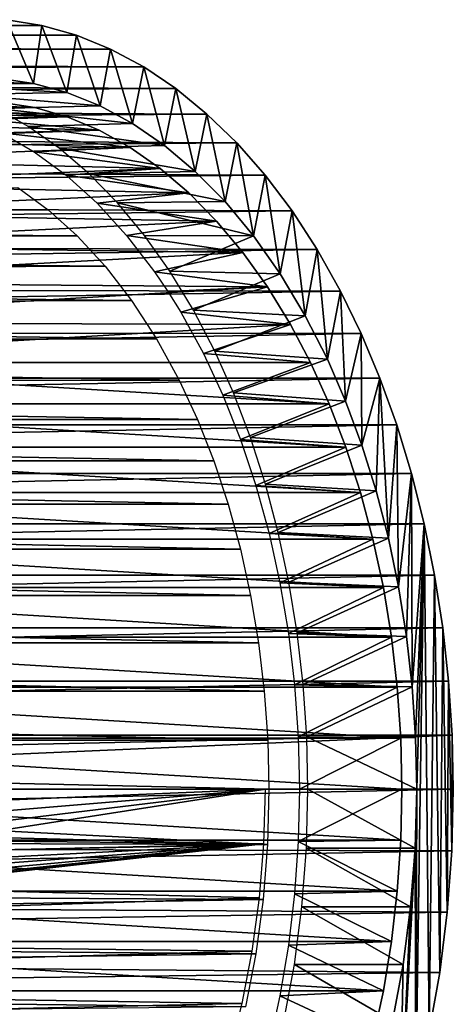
# Model space of a CAD drawing. Header units: millimetres. Extents: x -165 to 184, y -135 to 242.
# Tile 307 of 307: x 105.63 to 111.12, y 229.48 to 241.93. Entities that reach past the tile are written whole.
import ezdxf

# ---------------------------------------------------------------- set-up
doc = ezdxf.new("R2010")
doc.units = ezdxf.units.MM
doc.header["$LTSCALE"] = 81.481481
for name, color, linetype in [('232', 7, 'CONTINUOUS'), ('233', 7, 'CONTINUOUS'), ('235', 7, 'CONTINUOUS'), ('236', 7, 'CONTINUOUS'), ('237', 7, 'CONTINUOUS'), ('241', 7, 'CONTINUOUS'), ('245', 7, 'CONTINUOUS'), ('246', 7, 'CONTINUOUS'), ('247', 7, 'CONTINUOUS'), ('248', 7, 'CONTINUOUS'), ('256', 7, 'CONTINUOUS')]:
    doc.layers.add(name, color=color, linetype=linetype)

msp = doc.modelspace()

# ---------------------------------------------------------------- linework, layer by layer
at = {"layer": '232', "linetype": 'CONTINUOUS'}
for points in [[(81.53, 231.579, 23.983), (81.545, 232.2, 24.001), (108.763, 231.5, 2.559), (81.53, 231.579, 23.983)], [(108.763, 231.5, 2.559), (81.545, 232.2, 24.001), (95.163, 232.2, 13.292), (108.763, 231.5, 2.559)], [(108.782, 232.2, 2.582), (108.763, 231.5, 2.559), (95.163, 232.2, 13.292), (108.782, 232.2, 2.582)], [(81.487, 230.961, 23.927), (81.53, 231.579, 23.983), (108.763, 231.5, 2.559), (81.487, 230.961, 23.927)], [(108.708, 230.805, 2.488), (81.487, 230.961, 23.927), (108.763, 231.5, 2.559), (108.708, 230.805, 2.488)], [(81.414, 230.351, 23.835), (81.487, 230.961, 23.927), (108.708, 230.805, 2.488), (81.414, 230.351, 23.835)], [(108.616, 230.12, 2.371), (81.414, 230.351, 23.835), (108.708, 230.805, 2.488), (108.616, 230.12, 2.371)], [(81.314, 229.751, 23.707), (81.414, 230.351, 23.835), (108.616, 230.12, 2.371), (81.314, 229.751, 23.707)], [(108.488, 229.45, 2.209), (81.314, 229.751, 23.707), (108.616, 230.12, 2.371), (108.488, 229.45, 2.209)], [(81.185, 229.165, 23.544), (81.314, 229.751, 23.707), (108.488, 229.45, 2.209), (81.185, 229.165, 23.544)]]:
    msp.add_3dface(points, dxfattribs=at)
at = {"layer": '233', "linetype": 'CONTINUOUS'}
for points in [[(105.378, 241.188, -4.577), (105.465, 241.931, -4.466), (105.803, 241.125, -4.036), (105.378, 241.188, -4.577)], [(105.465, 241.931, -4.466), (105.909, 241.859, -3.901), (105.803, 241.125, -4.036), (105.465, 241.931, -4.466)], [(105.803, 241.125, -4.036), (105.909, 241.859, -3.901), (106.227, 241.01, -3.498), (105.803, 241.125, -4.036)], [(105.909, 241.859, -3.901), (106.348, 241.735, -3.344), (106.227, 241.01, -3.498), (105.909, 241.859, -3.901)], [(106.227, 241.01, -3.498), (106.348, 241.735, -3.344), (106.646, 240.84, -2.965), (106.227, 241.01, -3.498)], [(106.348, 241.735, -3.344), (106.778, 241.559, -2.797), (106.646, 240.84, -2.965), (106.348, 241.735, -3.344)], [(106.646, 240.84, -2.965), (106.778, 241.559, -2.797), (107.058, 240.617, -2.441), (106.646, 240.84, -2.965)], [(106.778, 241.559, -2.797), (107.198, 241.333, -2.263), (107.058, 240.617, -2.441), (106.778, 241.559, -2.797)], [(107.058, 240.617, -2.441), (107.198, 241.333, -2.263), (107.46, 240.341, -1.929), (107.058, 240.617, -2.441)], [(107.198, 241.333, -2.263), (107.605, 241.059, -1.745), (107.46, 240.341, -1.929), (107.198, 241.333, -2.263)], [(107.46, 240.341, -1.929), (107.605, 241.059, -1.745), (107.851, 240.012, -1.432), (107.46, 240.341, -1.929)], [(107.605, 241.059, -1.745), (107.998, 240.738, -1.245), (107.851, 240.012, -1.432), (107.605, 241.059, -1.745)], [(107.851, 240.012, -1.432), (107.998, 240.738, -1.245), (108.227, 239.631, -0.954), (107.851, 240.012, -1.432)], [(107.998, 240.738, -1.245), (108.376, 240.372, -0.765), (108.227, 239.631, -0.954), (107.998, 240.738, -1.245)], [(108.227, 239.631, -0.954), (108.376, 240.372, -0.765), (108.586, 239.199, -0.498), (108.227, 239.631, -0.954)], [(108.376, 240.372, -0.765), (108.735, 239.963, -0.308), (108.586, 239.199, -0.498), (108.376, 240.372, -0.765)], [(108.586, 239.199, -0.498), (108.735, 239.963, -0.308), (108.925, 238.717, -0.066), (108.586, 239.199, -0.498)], [(108.735, 239.963, -0.308), (109.075, 239.512, 0.124), (108.925, 238.717, -0.066), (108.735, 239.963, -0.308)], [(108.925, 238.717, -0.066), (109.075, 239.512, 0.124), (109.242, 238.188, 0.336), (108.925, 238.717, -0.066)], [(109.075, 239.512, 0.124), (109.394, 239.023, 0.529), (109.242, 238.188, 0.336), (109.075, 239.512, 0.124)], [(109.242, 238.188, 0.336), (109.394, 239.023, 0.529), (109.522, 237.638, 0.692), (109.242, 238.188, 0.336)], [(109.394, 239.023, 0.529), (109.69, 238.497, 0.906), (109.522, 237.638, 0.692), (109.394, 239.023, 0.529)], [(109.522, 237.638, 0.692), (109.69, 238.497, 0.906), (109.752, 237.107, 0.985), (109.522, 237.638, 0.692)], [(109.69, 238.497, 0.906), (109.95, 237.964, 1.236), (109.752, 237.107, 0.985), (109.69, 238.497, 0.906)], [(109.752, 237.107, 0.985), (109.95, 237.964, 1.236), (109.959, 236.551, 1.248), (109.752, 237.107, 0.985)], [(109.95, 237.964, 1.236), (110.187, 237.399, 1.538), (109.959, 236.551, 1.248), (109.95, 237.964, 1.236)], [(109.959, 236.551, 1.248), (110.187, 237.399, 1.538), (110.14, 235.972, 1.478), (109.959, 236.551, 1.248)], [(110.14, 235.972, 1.478), (110.187, 237.399, 1.538), (110.294, 235.374, 1.675), (110.14, 235.972, 1.478)], [(110.187, 237.399, 1.538), (110.4, 236.806, 1.809), (110.294, 235.374, 1.675), (110.187, 237.399, 1.538)], [(110.294, 235.374, 1.675), (110.4, 236.806, 1.809), (110.422, 234.759, 1.837), (110.294, 235.374, 1.675)], [(110.4, 236.806, 1.809), (110.587, 236.191, 2.047), (110.422, 234.759, 1.837), (110.4, 236.806, 1.809)], [(110.422, 234.759, 1.837), (110.587, 236.191, 2.047), (110.522, 234.131, 1.964), (110.422, 234.759, 1.837)], [(110.522, 234.131, 1.964), (110.587, 236.191, 2.047), (110.594, 233.493, 2.056), (110.522, 234.131, 1.964)], [(110.587, 236.191, 2.047), (110.747, 235.557, 2.25), (110.594, 233.493, 2.056), (110.587, 236.191, 2.047)], [(110.594, 233.493, 2.056), (110.747, 235.557, 2.25), (110.637, 232.848, 2.111), (110.594, 233.493, 2.056)], [(110.637, 232.848, 2.111), (110.747, 235.557, 2.25), (110.652, 232.2, 2.129), (110.637, 232.848, 2.111)], [(110.652, 232.2, 2.129), (110.747, 235.557, 2.25), (110.64, 228.404, 2.114), (110.652, 232.2, 2.129)], [(110.64, 228.404, 2.114), (110.747, 235.557, 2.25), (110.81, 229.134, 2.33), (110.64, 228.404, 2.114)], [(110.747, 235.557, 2.25), (110.879, 234.906, 2.418), (110.81, 229.134, 2.33), (110.747, 235.557, 2.25)], [(110.81, 229.134, 2.33), (110.879, 234.906, 2.418), (110.943, 229.883, 2.499), (110.81, 229.134, 2.33)], [(110.879, 234.906, 2.418), (110.982, 234.241, 2.549), (110.943, 229.883, 2.499), (110.879, 234.906, 2.418)], [(110.943, 229.883, 2.499), (110.982, 234.241, 2.549), (111.039, 230.647, 2.621), (110.943, 229.883, 2.499)], [(110.982, 234.241, 2.549), (111.056, 233.566, 2.643), (111.039, 230.647, 2.621), (110.982, 234.241, 2.549)], [(111.039, 230.647, 2.621), (111.056, 233.566, 2.643), (111.096, 231.421, 2.694), (111.039, 230.647, 2.621)], [(111.056, 233.566, 2.643), (111.101, 232.885, 2.7), (111.096, 231.421, 2.694), (111.056, 233.566, 2.643)], [(111.101, 232.885, 2.7), (111.115, 232.2, 2.719), (111.096, 231.421, 2.694), (111.101, 232.885, 2.7)], [(110.633, 231.454, 2.105), (110.652, 232.2, 2.129), (110.64, 228.404, 2.114), (110.633, 231.454, 2.105)], [(110.575, 230.713, 2.032), (110.633, 231.454, 2.105), (110.435, 227.699, 1.853), (110.575, 230.713, 2.032)], [(110.435, 227.699, 1.853), (110.633, 231.454, 2.105), (110.64, 228.404, 2.114), (110.435, 227.699, 1.853)], [(110.48, 229.982, 1.911), (110.575, 230.713, 2.032), (110.435, 227.699, 1.853), (110.48, 229.982, 1.911)], [(110.348, 229.267, 1.743), (110.48, 229.982, 1.911), (110.435, 227.699, 1.853), (110.348, 229.267, 1.743)]]:
    msp.add_3dface(points, dxfattribs=at)
at = {"layer": '235', "linetype": 'CONTINUOUS'}
for points in [[(109.276, 232.2, 3.211), (110.633, 231.454, 2.105), (109.257, 231.454, 3.187), (109.276, 232.2, 3.211)], [(110.652, 232.2, 2.129), (110.633, 231.454, 2.105), (109.276, 232.2, 3.211), (110.652, 232.2, 2.129)], [(109.257, 231.454, 3.187), (110.575, 230.713, 2.032), (109.2, 230.713, 3.114), (109.257, 231.454, 3.187)], [(110.633, 231.454, 2.105), (110.575, 230.713, 2.032), (109.257, 231.454, 3.187), (110.633, 231.454, 2.105)], [(109.2, 230.713, 3.114), (110.48, 229.982, 1.911), (109.105, 229.982, 2.993), (109.2, 230.713, 3.114)], [(110.575, 230.713, 2.032), (110.48, 229.982, 1.911), (109.2, 230.713, 3.114), (110.575, 230.713, 2.032)], [(109.105, 229.982, 2.993), (110.348, 229.267, 1.743), (108.972, 229.267, 2.825), (109.105, 229.982, 2.993)], [(110.48, 229.982, 1.911), (110.348, 229.267, 1.743), (109.105, 229.982, 2.993), (110.48, 229.982, 1.911)]]:
    msp.add_3dface(points, dxfattribs=at)
at = {"layer": '236', "linetype": 'CONTINUOUS'}
for points in [[(111.096, 231.421, 2.694), (111.115, 232.2, 2.719), (79.659, 231.515, 27.426), (111.096, 231.421, 2.694)], [(79.659, 231.515, 27.426), (111.115, 232.2, 2.719), (95.394, 232.2, 15.082), (79.659, 231.515, 27.426)], [(79.614, 230.834, 27.37), (111.096, 231.421, 2.694), (79.659, 231.515, 27.426), (79.614, 230.834, 27.37)], [(111.039, 230.647, 2.621), (111.096, 231.421, 2.694), (79.614, 230.834, 27.37), (111.039, 230.647, 2.621)], [(79.54, 230.159, 27.275), (111.039, 230.647, 2.621), (79.614, 230.834, 27.37), (79.54, 230.159, 27.275)], [(110.943, 229.883, 2.499), (111.039, 230.647, 2.621), (79.54, 230.159, 27.275), (110.943, 229.883, 2.499)], [(79.437, 229.494, 27.144), (110.943, 229.883, 2.499), (79.54, 230.159, 27.275), (79.437, 229.494, 27.144)], [(110.81, 229.134, 2.33), (110.943, 229.883, 2.499), (79.437, 229.494, 27.144), (110.81, 229.134, 2.33)], [(79.305, 228.843, 26.977), (110.81, 229.134, 2.33), (79.437, 229.494, 27.144), (79.305, 228.843, 26.977)]]:
    msp.add_3dface(points, dxfattribs=at)
at = {"layer": '237', "linetype": 'CONTINUOUS'}
for points in [[(105.605, 239.807, -1.457), (105.987, 239.528, -0.972), (78.541, 239.689, 20.181), (105.605, 239.807, -1.457)], [(78.541, 239.689, 20.181), (105.987, 239.528, -0.972), (78.899, 239.403, 20.636), (78.541, 239.689, 20.181)], [(105.987, 239.528, -0.972), (106.356, 239.197, -0.502), (78.899, 239.403, 20.636), (105.987, 239.528, -0.972)], [(78.899, 239.403, 20.636), (106.356, 239.197, -0.502), (79.241, 239.073, 21.071), (78.899, 239.403, 20.636)], [(106.356, 239.197, -0.502), (106.71, 238.814, -0.053), (79.241, 239.073, 21.071), (106.356, 239.197, -0.502)], [(79.241, 239.073, 21.071), (106.71, 238.814, -0.053), (79.565, 238.701, 21.484), (79.241, 239.073, 21.071)], [(106.71, 238.814, -0.053), (107.045, 238.38, 0.373), (79.565, 238.701, 21.484), (106.71, 238.814, -0.053)], [(79.565, 238.701, 21.484), (107.045, 238.38, 0.373), (79.871, 238.289, 21.873), (79.565, 238.701, 21.484)], [(107.045, 238.38, 0.373), (107.358, 237.897, 0.772), (79.871, 238.289, 21.873), (107.045, 238.38, 0.373)], [(79.871, 238.289, 21.873), (107.358, 237.897, 0.772), (80.156, 237.84, 22.235), (79.871, 238.289, 21.873)], [(107.358, 237.897, 0.772), (107.647, 237.371, 1.139), (80.156, 237.84, 22.235), (107.358, 237.897, 0.772)], [(80.156, 237.84, 22.235), (107.647, 237.371, 1.139), (80.416, 237.36, 22.565), (80.156, 237.84, 22.235)], [(107.647, 237.371, 1.139), (107.877, 236.874, 1.432), (80.416, 237.36, 22.565), (107.647, 237.371, 1.139)], [(80.416, 237.36, 22.565), (107.877, 236.874, 1.432), (80.641, 236.874, 22.852), (80.416, 237.36, 22.565)], [(107.877, 236.874, 1.432), (108.084, 236.351, 1.695), (80.641, 236.874, 22.852), (107.877, 236.874, 1.432)], [(80.641, 236.874, 22.852), (108.084, 236.351, 1.695), (80.848, 236.351, 23.115), (80.641, 236.874, 22.852)], [(108.084, 236.351, 1.695), (108.266, 235.803, 1.927), (80.848, 236.351, 23.115), (108.084, 236.351, 1.695)], [(80.848, 236.351, 23.115), (108.266, 235.803, 1.927), (81.029, 235.803, 23.346), (80.848, 236.351, 23.115)], [(108.266, 235.803, 1.927), (108.422, 235.235, 2.124), (81.029, 235.803, 23.346), (108.266, 235.803, 1.927)], [(81.029, 235.803, 23.346), (108.422, 235.235, 2.124), (81.185, 235.235, 23.544), (81.029, 235.803, 23.346)], [(108.422, 235.235, 2.124), (108.55, 234.649, 2.288), (81.185, 235.235, 23.544), (108.422, 235.235, 2.124)], [(81.185, 235.235, 23.544), (108.55, 234.649, 2.288), (81.314, 234.649, 23.707), (81.185, 235.235, 23.544)], [(108.55, 234.649, 2.288), (108.651, 234.049, 2.416), (81.314, 234.649, 23.707), (108.55, 234.649, 2.288)], [(81.314, 234.649, 23.707), (108.651, 234.049, 2.416), (81.414, 234.049, 23.835), (81.314, 234.649, 23.707)], [(108.651, 234.049, 2.416), (108.724, 233.439, 2.508), (81.414, 234.049, 23.835), (108.651, 234.049, 2.416)], [(81.414, 234.049, 23.835), (108.724, 233.439, 2.508), (81.487, 233.439, 23.927), (81.414, 234.049, 23.835)], [(108.724, 233.439, 2.508), (108.767, 232.821, 2.564), (81.487, 233.439, 23.927), (108.724, 233.439, 2.508)], [(81.487, 233.439, 23.927), (108.767, 232.821, 2.564), (81.53, 232.821, 23.983), (81.487, 233.439, 23.927)], [(108.782, 232.2, 2.582), (95.163, 232.2, 13.292), (81.53, 232.821, 23.983), (108.782, 232.2, 2.582)], [(108.767, 232.821, 2.564), (108.782, 232.2, 2.582), (81.53, 232.821, 23.983), (108.767, 232.821, 2.564)]]:
    msp.add_3dface(points, dxfattribs=at)
at = {"layer": '241', "linetype": 'CONTINUOUS'}
for points in [[(105.909, 241.859, -3.901), (105.465, 241.931, -4.466), (74.168, 241.913, 20.445), (105.909, 241.859, -3.901)], [(105.909, 241.859, -3.901), (74.168, 241.913, 20.445), (74.618, 241.823, 21.016), (105.909, 241.859, -3.901)], [(106.348, 241.735, -3.344), (105.909, 241.859, -3.901), (74.618, 241.823, 21.016), (106.348, 241.735, -3.344)], [(106.348, 241.735, -3.344), (74.618, 241.823, 21.016), (75.064, 241.676, 21.584), (106.348, 241.735, -3.344)], [(106.778, 241.559, -2.797), (106.348, 241.735, -3.344), (75.064, 241.676, 21.584), (106.778, 241.559, -2.797)], [(106.778, 241.559, -2.797), (75.064, 241.676, 21.584), (75.505, 241.475, 22.145), (106.778, 241.559, -2.797)], [(107.198, 241.333, -2.263), (106.778, 241.559, -2.797), (75.505, 241.475, 22.145), (107.198, 241.333, -2.263)], [(107.198, 241.333, -2.263), (75.505, 241.475, 22.145), (75.938, 241.218, 22.695), (107.198, 241.333, -2.263)], [(107.605, 241.059, -1.745), (107.198, 241.333, -2.263), (75.938, 241.218, 22.695), (107.605, 241.059, -1.745)], [(107.605, 241.059, -1.745), (75.938, 241.218, 22.695), (76.36, 240.906, 23.232), (107.605, 241.059, -1.745)], [(107.998, 240.738, -1.245), (107.605, 241.059, -1.745), (76.36, 240.906, 23.232), (107.998, 240.738, -1.245)], [(107.998, 240.738, -1.245), (76.36, 240.906, 23.232), (76.769, 240.539, 23.752), (107.998, 240.738, -1.245)], [(108.376, 240.372, -0.765), (107.998, 240.738, -1.245), (76.769, 240.539, 23.752), (108.376, 240.372, -0.765)], [(108.376, 240.372, -0.765), (76.769, 240.539, 23.752), (77.162, 240.119, 24.252), (108.376, 240.372, -0.765)], [(108.735, 239.963, -0.308), (108.376, 240.372, -0.765), (77.162, 240.119, 24.252), (108.735, 239.963, -0.308)], [(108.735, 239.963, -0.308), (77.162, 240.119, 24.252), (77.537, 239.647, 24.728), (108.735, 239.963, -0.308)], [(109.075, 239.512, 0.124), (108.735, 239.963, -0.308), (77.537, 239.647, 24.728), (109.075, 239.512, 0.124)], [(109.075, 239.512, 0.124), (77.537, 239.647, 24.728), (77.89, 239.124, 25.177), (109.075, 239.512, 0.124)], [(109.394, 239.023, 0.529), (109.075, 239.512, 0.124), (77.89, 239.124, 25.177), (109.394, 239.023, 0.529)], [(109.394, 239.023, 0.529), (77.89, 239.124, 25.177), (78.219, 238.552, 25.596), (109.394, 239.023, 0.529)], [(109.69, 238.497, 0.906), (109.394, 239.023, 0.529), (78.219, 238.552, 25.596), (109.69, 238.497, 0.906)], [(109.69, 238.497, 0.906), (78.219, 238.552, 25.596), (78.507, 237.965, 25.962), (109.69, 238.497, 0.906)], [(109.95, 237.964, 1.236), (109.69, 238.497, 0.906), (78.507, 237.965, 25.962), (109.95, 237.964, 1.236)], [(109.95, 237.964, 1.236), (78.507, 237.965, 25.962), (78.745, 237.399, 26.265), (109.95, 237.964, 1.236)], [(110.187, 237.399, 1.538), (109.95, 237.964, 1.236), (78.745, 237.399, 26.265), (110.187, 237.399, 1.538)], [(110.187, 237.399, 1.538), (78.745, 237.399, 26.265), (78.958, 236.806, 26.536), (110.187, 237.399, 1.538)], [(110.4, 236.806, 1.809), (110.187, 237.399, 1.538), (78.958, 236.806, 26.536), (110.4, 236.806, 1.809)], [(110.4, 236.806, 1.809), (78.958, 236.806, 26.536), (79.145, 236.191, 26.774), (110.4, 236.806, 1.809)], [(110.587, 236.191, 2.047), (110.4, 236.806, 1.809), (79.145, 236.191, 26.774), (110.587, 236.191, 2.047)], [(110.587, 236.191, 2.047), (79.145, 236.191, 26.774), (79.305, 235.557, 26.977), (110.587, 236.191, 2.047)], [(110.747, 235.557, 2.25), (110.587, 236.191, 2.047), (79.305, 235.557, 26.977), (110.747, 235.557, 2.25)], [(110.747, 235.557, 2.25), (79.305, 235.557, 26.977), (79.437, 234.906, 27.144), (110.747, 235.557, 2.25)], [(110.879, 234.906, 2.418), (110.747, 235.557, 2.25), (79.437, 234.906, 27.144), (110.879, 234.906, 2.418)], [(110.879, 234.906, 2.418), (79.437, 234.906, 27.144), (79.54, 234.241, 27.275), (110.879, 234.906, 2.418)], [(110.982, 234.241, 2.549), (110.879, 234.906, 2.418), (79.54, 234.241, 27.275), (110.982, 234.241, 2.549)], [(110.982, 234.241, 2.549), (79.54, 234.241, 27.275), (79.614, 233.566, 27.37), (110.982, 234.241, 2.549)], [(111.056, 233.566, 2.643), (110.982, 234.241, 2.549), (79.614, 233.566, 27.37), (111.056, 233.566, 2.643)], [(111.056, 233.566, 2.643), (79.614, 233.566, 27.37), (79.659, 232.885, 27.426), (111.056, 233.566, 2.643)], [(111.101, 232.885, 2.7), (111.056, 233.566, 2.643), (79.659, 232.885, 27.426), (111.101, 232.885, 2.7)], [(79.673, 232.2, 27.445), (111.101, 232.885, 2.7), (79.659, 232.885, 27.426), (79.673, 232.2, 27.445)], [(111.101, 232.885, 2.7), (79.673, 232.2, 27.445), (95.394, 232.2, 15.082), (111.101, 232.885, 2.7)], [(111.115, 232.2, 2.719), (111.101, 232.885, 2.7), (95.394, 232.2, 15.082), (111.115, 232.2, 2.719)]]:
    msp.add_3dface(points, dxfattribs=at)
at = {"layer": '245', "linetype": 'CONTINUOUS'}
for points in [[(105.378, 241.188, -4.577), (105.803, 241.125, -4.036), (104.065, 241.182, -3.416), (105.378, 241.188, -4.577)], [(104.065, 241.182, -3.416), (105.803, 241.125, -4.036), (104.495, 241.111, -2.869), (104.065, 241.182, -3.416)], [(105.803, 241.125, -4.036), (106.227, 241.01, -3.498), (104.495, 241.111, -2.869), (105.803, 241.125, -4.036)], [(104.495, 241.111, -2.869), (106.227, 241.01, -3.498), (104.919, 240.986, -2.33), (104.495, 241.111, -2.869)], [(106.227, 241.01, -3.498), (106.646, 240.84, -2.965), (104.919, 240.986, -2.33), (106.227, 241.01, -3.498)], [(104.919, 240.986, -2.33), (106.646, 240.84, -2.965), (105.334, 240.809, -1.802), (104.919, 240.986, -2.33)], [(106.646, 240.84, -2.965), (107.058, 240.617, -2.441), (105.334, 240.809, -1.802), (106.646, 240.84, -2.965)], [(105.334, 240.809, -1.802), (107.058, 240.617, -2.441), (105.738, 240.582, -1.288), (105.334, 240.809, -1.802)], [(107.058, 240.617, -2.441), (107.46, 240.341, -1.929), (105.738, 240.582, -1.288), (107.058, 240.617, -2.441)], [(105.738, 240.582, -1.288), (107.46, 240.341, -1.929), (106.13, 240.306, -0.79), (105.738, 240.582, -1.288)], [(107.46, 240.341, -1.929), (107.851, 240.012, -1.432), (106.13, 240.306, -0.79), (107.46, 240.341, -1.929)], [(106.13, 240.306, -0.79), (107.851, 240.012, -1.432), (106.507, 239.983, -0.311), (106.13, 240.306, -0.79)], [(107.851, 240.012, -1.432), (108.227, 239.631, -0.954), (106.507, 239.983, -0.311), (107.851, 240.012, -1.432)], [(106.507, 239.983, -0.311), (108.227, 239.631, -0.954), (106.867, 239.614, 0.147), (106.507, 239.983, -0.311)], [(108.227, 239.631, -0.954), (108.586, 239.199, -0.498), (106.867, 239.614, 0.147), (108.227, 239.631, -0.954)], [(106.867, 239.614, 0.147), (108.586, 239.199, -0.498), (107.208, 239.202, 0.581), (106.867, 239.614, 0.147)], [(107.208, 239.202, 0.581), (108.586, 239.199, -0.498), (107.529, 238.75, 0.989), (107.208, 239.202, 0.581)], [(108.586, 239.199, -0.498), (108.925, 238.717, -0.066), (107.529, 238.75, 0.989), (108.586, 239.199, -0.498)], [(107.529, 238.75, 0.989), (108.925, 238.717, -0.066), (107.827, 238.258, 1.368), (107.529, 238.75, 0.989)], [(108.925, 238.717, -0.066), (109.242, 238.188, 0.336), (107.827, 238.258, 1.368), (108.925, 238.717, -0.066)], [(107.827, 238.258, 1.368), (109.242, 238.188, 0.336), (108.098, 237.74, 1.712), (107.827, 238.258, 1.368)], [(109.242, 238.188, 0.336), (109.522, 237.638, 0.692), (108.098, 237.74, 1.712), (109.242, 238.188, 0.336)], [(108.098, 237.74, 1.712), (109.522, 237.638, 0.692), (108.333, 237.213, 2.012), (108.098, 237.74, 1.712)], [(109.522, 237.638, 0.692), (109.752, 237.107, 0.985), (108.333, 237.213, 2.012), (109.522, 237.638, 0.692)], [(108.333, 237.213, 2.012), (109.752, 237.107, 0.985), (108.549, 236.648, 2.287), (108.333, 237.213, 2.012)], [(109.752, 237.107, 0.985), (109.959, 236.551, 1.248), (108.549, 236.648, 2.287), (109.752, 237.107, 0.985)], [(108.549, 236.648, 2.287), (109.959, 236.551, 1.248), (108.739, 236.058, 2.528), (108.549, 236.648, 2.287)], [(109.959, 236.551, 1.248), (110.14, 235.972, 1.478), (108.739, 236.058, 2.528), (109.959, 236.551, 1.248)], [(108.739, 236.058, 2.528), (110.14, 235.972, 1.478), (108.901, 235.448, 2.734), (108.739, 236.058, 2.528)], [(110.14, 235.972, 1.478), (110.294, 235.374, 1.675), (108.901, 235.448, 2.734), (110.14, 235.972, 1.478)], [(108.901, 235.448, 2.734), (110.294, 235.374, 1.675), (109.035, 234.82, 2.905), (108.901, 235.448, 2.734)], [(110.294, 235.374, 1.675), (110.422, 234.759, 1.837), (109.035, 234.82, 2.905), (110.294, 235.374, 1.675)], [(109.035, 234.82, 2.905), (110.422, 234.759, 1.837), (109.14, 234.177, 3.038), (109.035, 234.82, 2.905)], [(110.422, 234.759, 1.837), (110.522, 234.131, 1.964), (109.14, 234.177, 3.038), (110.422, 234.759, 1.837)], [(109.14, 234.177, 3.038), (110.522, 234.131, 1.964), (109.216, 233.524, 3.134), (109.14, 234.177, 3.038)], [(110.522, 234.131, 1.964), (110.594, 233.493, 2.056), (109.216, 233.524, 3.134), (110.522, 234.131, 1.964)], [(109.216, 233.524, 3.134), (110.594, 233.493, 2.056), (109.261, 232.864, 3.192), (109.216, 233.524, 3.134)], [(110.594, 233.493, 2.056), (110.637, 232.848, 2.111), (109.261, 232.864, 3.192), (110.594, 233.493, 2.056)], [(110.637, 232.848, 2.111), (110.652, 232.2, 2.129), (109.261, 232.864, 3.192), (110.637, 232.848, 2.111)], [(110.652, 232.2, 2.129), (109.276, 232.2, 3.211), (109.261, 232.864, 3.192), (110.652, 232.2, 2.129)]]:
    msp.add_3dface(points, dxfattribs=at)
at = {"layer": '246', "linetype": 'CONTINUOUS'}
for points in [[(105.821, 240.819, -4.014), (105.404, 240.885, -4.543), (104.116, 240.884, -3.512), (105.821, 240.819, -4.014)], [(104.547, 240.814, -2.964), (105.821, 240.819, -4.014), (104.116, 240.884, -3.512), (104.547, 240.814, -2.964)], [(106.231, 240.701, -3.492), (105.821, 240.819, -4.014), (104.547, 240.814, -2.964), (106.231, 240.701, -3.492)], [(104.976, 240.686, -2.419), (106.231, 240.701, -3.492), (104.547, 240.814, -2.964), (104.976, 240.686, -2.419)], [(106.633, 240.533, -2.981), (106.231, 240.701, -3.492), (104.976, 240.686, -2.419), (106.633, 240.533, -2.981)], [(105.399, 240.502, -1.881), (106.633, 240.533, -2.981), (104.976, 240.686, -2.419), (105.399, 240.502, -1.881)], [(107.025, 240.316, -2.482), (106.633, 240.533, -2.981), (105.399, 240.502, -1.881), (107.025, 240.316, -2.482)], [(105.814, 240.262, -1.354), (107.025, 240.316, -2.482), (105.399, 240.502, -1.881), (105.814, 240.262, -1.354)], [(107.405, 240.051, -1.999), (107.025, 240.316, -2.482), (105.814, 240.262, -1.354), (107.405, 240.051, -1.999)], [(106.218, 239.964, -0.84), (107.405, 240.051, -1.999), (105.814, 240.262, -1.354), (106.218, 239.964, -0.84)], [(107.771, 239.74, -1.534), (107.405, 240.051, -1.999), (106.218, 239.964, -0.84), (107.771, 239.74, -1.534)], [(106.608, 239.611, -0.344), (107.771, 239.74, -1.534), (106.218, 239.964, -0.84), (106.608, 239.611, -0.344)], [(108.121, 239.385, -1.09), (107.771, 239.74, -1.534), (106.608, 239.611, -0.344), (108.121, 239.385, -1.09)], [(106.982, 239.204, 0.131), (108.121, 239.385, -1.09), (106.608, 239.611, -0.344), (106.982, 239.204, 0.131)], [(108.452, 238.988, -0.668), (108.121, 239.385, -1.09), (106.982, 239.204, 0.131), (108.452, 238.988, -0.668)], [(107.335, 238.744, 0.581), (108.452, 238.988, -0.668), (106.982, 239.204, 0.131), (107.335, 238.744, 0.581)], [(108.764, 238.551, -0.272), (108.452, 238.988, -0.668), (107.335, 238.744, 0.581), (108.764, 238.551, -0.272)], [(107.504, 238.494, 0.796), (108.764, 238.551, -0.272), (107.335, 238.744, 0.581), (107.504, 238.494, 0.796)], [(107.667, 238.232, 1.003), (108.764, 238.551, -0.272), (107.504, 238.494, 0.796), (107.667, 238.232, 1.003)], [(109.054, 238.076, 0.098), (108.764, 238.551, -0.272), (107.667, 238.232, 1.003), (109.054, 238.076, 0.098)], [(107.954, 237.709, 1.368), (109.054, 238.076, 0.098), (107.667, 238.232, 1.003), (107.954, 237.709, 1.368)], [(109.307, 237.596, 0.419), (109.054, 238.076, 0.098), (107.954, 237.709, 1.368), (109.307, 237.596, 0.419)], [(108.201, 237.181, 1.682), (109.307, 237.596, 0.419), (107.954, 237.709, 1.368), (108.201, 237.181, 1.682)], [(109.543, 237.074, 0.719), (109.307, 237.596, 0.419), (108.201, 237.181, 1.682), (109.543, 237.074, 0.719)], [(108.423, 236.623, 1.964), (109.543, 237.074, 0.719), (108.201, 237.181, 1.682), (108.423, 236.623, 1.964)], [(109.755, 236.525, 0.988), (109.543, 237.074, 0.719), (108.423, 236.623, 1.964), (109.755, 236.525, 0.988)], [(108.617, 236.04, 2.211), (109.755, 236.525, 0.988), (108.423, 236.623, 1.964), (108.617, 236.04, 2.211)], [(109.94, 235.953, 1.224), (109.755, 236.525, 0.988), (108.617, 236.04, 2.211), (109.94, 235.953, 1.224)], [(108.784, 235.435, 2.423), (109.94, 235.953, 1.224), (108.617, 236.04, 2.211), (108.784, 235.435, 2.423)], [(110.099, 235.36, 1.426), (109.94, 235.953, 1.224), (108.784, 235.435, 2.423), (110.099, 235.36, 1.426)], [(108.922, 234.811, 2.598), (110.099, 235.36, 1.426), (108.784, 235.435, 2.423), (108.922, 234.811, 2.598)], [(110.23, 234.749, 1.593), (110.099, 235.36, 1.426), (108.922, 234.811, 2.598), (110.23, 234.749, 1.593)], [(109.03, 234.171, 2.735), (110.23, 234.749, 1.593), (108.922, 234.811, 2.598), (109.03, 234.171, 2.735)], [(110.333, 234.124, 1.724), (110.23, 234.749, 1.593), (109.03, 234.171, 2.735), (110.333, 234.124, 1.724)], [(109.107, 233.521, 2.834), (110.333, 234.124, 1.724), (109.03, 234.171, 2.735), (109.107, 233.521, 2.834)], [(110.407, 233.489, 1.818), (110.333, 234.124, 1.724), (109.107, 233.521, 2.834), (110.407, 233.489, 1.818)], [(109.154, 232.862, 2.893), (110.407, 233.489, 1.818), (109.107, 233.521, 2.834), (109.154, 232.862, 2.893)], [(110.452, 232.846, 1.874), (110.407, 233.489, 1.818), (109.154, 232.862, 2.893), (110.452, 232.846, 1.874)], [(109.169, 232.2, 2.913), (110.452, 232.846, 1.874), (109.154, 232.862, 2.893), (109.169, 232.2, 2.913)], [(110.466, 232.2, 1.893), (110.452, 232.846, 1.874), (109.169, 232.2, 2.913), (110.466, 232.2, 1.893)]]:
    msp.add_3dface(points, dxfattribs=at)
at = {"layer": '247', "linetype": 'CONTINUOUS'}
for points in [[(110.466, 232.2, 1.893), (109.169, 232.2, 2.913), (109.154, 231.538, 2.893), (110.466, 232.2, 1.893)], [(110.466, 232.2, 1.893), (109.154, 231.538, 2.893), (110.452, 231.554, 1.874), (110.466, 232.2, 1.893)], [(109.154, 231.538, 2.893), (109.107, 230.879, 2.834), (110.407, 230.911, 1.818), (109.154, 231.538, 2.893)], [(110.452, 231.554, 1.874), (109.154, 231.538, 2.893), (110.407, 230.911, 1.818), (110.452, 231.554, 1.874)], [(109.107, 230.879, 2.834), (109.03, 230.229, 2.735), (110.333, 230.276, 1.724), (109.107, 230.879, 2.834)], [(110.407, 230.911, 1.818), (109.107, 230.879, 2.834), (110.333, 230.276, 1.724), (110.407, 230.911, 1.818)], [(109.03, 230.229, 2.735), (108.922, 229.589, 2.598), (110.23, 229.651, 1.593), (109.03, 230.229, 2.735)], [(110.333, 230.276, 1.724), (109.03, 230.229, 2.735), (110.23, 229.651, 1.593), (110.333, 230.276, 1.724)], [(110.23, 229.651, 1.593), (108.922, 229.589, 2.598), (110.099, 229.04, 1.426), (110.23, 229.651, 1.593)], [(108.922, 229.589, 2.598), (108.784, 228.965, 2.423), (110.099, 229.04, 1.426), (108.922, 229.589, 2.598)]]:
    msp.add_3dface(points, dxfattribs=at)
at = {"layer": '248', "linetype": 'CONTINUOUS'}
for points in [[(104.144, 240.765, -6.146), (104.564, 240.859, -5.612), (105.821, 240.819, -4.014), (104.144, 240.765, -6.146)], [(104.144, 240.765, -6.146), (105.821, 240.819, -4.014), (106.231, 240.701, -3.492), (104.144, 240.765, -6.146)], [(104.564, 240.859, -5.612), (105.404, 240.885, -4.543), (105.821, 240.819, -4.014), (104.564, 240.859, -5.612)], [(103.728, 240.617, -6.675), (104.144, 240.765, -6.146), (106.231, 240.701, -3.492), (103.728, 240.617, -6.675)], [(103.728, 240.617, -6.675), (106.231, 240.701, -3.492), (106.633, 240.533, -2.981), (103.728, 240.617, -6.675)], [(103.318, 240.415, -7.196), (103.728, 240.617, -6.675), (106.633, 240.533, -2.981), (103.318, 240.415, -7.196)], [(103.318, 240.415, -7.196), (106.633, 240.533, -2.981), (107.025, 240.316, -2.482), (103.318, 240.415, -7.196)], [(102.917, 240.159, -7.707), (103.318, 240.415, -7.196), (107.025, 240.316, -2.482), (102.917, 240.159, -7.707)], [(102.917, 240.159, -7.707), (107.025, 240.316, -2.482), (107.405, 240.051, -1.999), (102.917, 240.159, -7.707)], [(102.527, 239.85, -8.202), (102.917, 240.159, -7.707), (107.405, 240.051, -1.999), (102.527, 239.85, -8.202)], [(102.527, 239.85, -8.202), (107.405, 240.051, -1.999), (107.771, 239.74, -1.534), (102.527, 239.85, -8.202)], [(102.151, 239.488, -8.68), (102.527, 239.85, -8.202), (107.771, 239.74, -1.534), (102.151, 239.488, -8.68)], [(102.151, 239.488, -8.68), (107.771, 239.74, -1.534), (108.121, 239.385, -1.09), (102.151, 239.488, -8.68)], [(101.793, 239.075, -9.136), (102.151, 239.488, -8.68), (108.121, 239.385, -1.09), (101.793, 239.075, -9.136)], [(101.793, 239.075, -9.136), (108.121, 239.385, -1.09), (108.452, 238.988, -0.668), (101.793, 239.075, -9.136)], [(101.453, 238.611, -9.568), (101.793, 239.075, -9.136), (108.452, 238.988, -0.668), (101.453, 238.611, -9.568)], [(101.453, 238.611, -9.568), (108.452, 238.988, -0.668), (108.764, 238.551, -0.272), (101.453, 238.611, -9.568)], [(101.136, 238.1, -9.971), (101.453, 238.611, -9.568), (108.764, 238.551, -0.272), (101.136, 238.1, -9.971)], [(101.136, 238.1, -9.971), (108.764, 238.551, -0.272), (109.054, 238.076, 0.098), (101.136, 238.1, -9.971)], [(100.87, 237.596, -10.31), (101.136, 238.1, -9.971), (109.054, 238.076, 0.098), (100.87, 237.596, -10.31)], [(100.87, 237.596, -10.31), (109.054, 238.076, 0.098), (109.307, 237.596, 0.419), (100.87, 237.596, -10.31)], [(100.634, 237.074, -10.61), (100.87, 237.596, -10.31), (109.543, 237.074, 0.719), (100.634, 237.074, -10.61)], [(100.87, 237.596, -10.31), (109.307, 237.596, 0.419), (109.543, 237.074, 0.719), (100.87, 237.596, -10.31)], [(100.422, 236.525, -10.879), (100.634, 237.074, -10.61), (109.755, 236.525, 0.988), (100.422, 236.525, -10.879)], [(100.634, 237.074, -10.61), (109.543, 237.074, 0.719), (109.755, 236.525, 0.988), (100.634, 237.074, -10.61)], [(100.236, 235.953, -11.115), (100.422, 236.525, -10.879), (109.94, 235.953, 1.224), (100.236, 235.953, -11.115)], [(100.422, 236.525, -10.879), (109.755, 236.525, 0.988), (109.94, 235.953, 1.224), (100.422, 236.525, -10.879)], [(100.078, 235.36, -11.317), (100.236, 235.953, -11.115), (110.099, 235.36, 1.426), (100.078, 235.36, -11.317)], [(100.236, 235.953, -11.115), (109.94, 235.953, 1.224), (110.099, 235.36, 1.426), (100.236, 235.953, -11.115)], [(99.946, 234.749, -11.484), (100.078, 235.36, -11.317), (110.23, 234.749, 1.593), (99.946, 234.749, -11.484)], [(100.078, 235.36, -11.317), (110.099, 235.36, 1.426), (110.23, 234.749, 1.593), (100.078, 235.36, -11.317)], [(99.844, 234.124, -11.615), (99.946, 234.749, -11.484), (110.333, 234.124, 1.724), (99.844, 234.124, -11.615)], [(99.946, 234.749, -11.484), (110.23, 234.749, 1.593), (110.333, 234.124, 1.724), (99.946, 234.749, -11.484)], [(99.77, 233.489, -11.709), (99.844, 234.124, -11.615), (110.407, 233.489, 1.818), (99.77, 233.489, -11.709)], [(99.844, 234.124, -11.615), (110.333, 234.124, 1.724), (110.407, 233.489, 1.818), (99.844, 234.124, -11.615)], [(99.725, 232.846, -11.765), (99.77, 233.489, -11.709), (110.452, 232.846, 1.874), (99.725, 232.846, -11.765)], [(99.77, 233.489, -11.709), (110.407, 233.489, 1.818), (110.452, 232.846, 1.874), (99.77, 233.489, -11.709)], [(99.71, 232.2, -11.784), (99.725, 232.846, -11.765), (110.466, 232.2, 1.893), (99.71, 232.2, -11.784)], [(99.725, 232.846, -11.765), (110.452, 232.846, 1.874), (110.466, 232.2, 1.893), (99.725, 232.846, -11.765)], [(99.71, 232.2, -11.784), (110.466, 232.2, 1.893), (110.452, 231.554, 1.874), (99.71, 232.2, -11.784)], [(99.71, 232.2, -11.784), (110.452, 231.554, 1.874), (99.725, 231.554, -11.765), (99.71, 232.2, -11.784)], [(110.452, 231.554, 1.874), (110.407, 230.911, 1.818), (99.725, 231.554, -11.765), (110.452, 231.554, 1.874)], [(110.407, 230.911, 1.818), (99.77, 230.911, -11.709), (99.725, 231.554, -11.765), (110.407, 230.911, 1.818)], [(110.407, 230.911, 1.818), (110.333, 230.276, 1.724), (99.77, 230.911, -11.709), (110.407, 230.911, 1.818)], [(110.333, 230.276, 1.724), (99.844, 230.276, -11.615), (99.77, 230.911, -11.709), (110.333, 230.276, 1.724)], [(110.333, 230.276, 1.724), (110.23, 229.651, 1.593), (99.844, 230.276, -11.615), (110.333, 230.276, 1.724)], [(110.23, 229.651, 1.593), (99.946, 229.651, -11.484), (99.844, 230.276, -11.615), (110.23, 229.651, 1.593)], [(110.23, 229.651, 1.593), (110.099, 229.04, 1.426), (99.946, 229.651, -11.484), (110.23, 229.651, 1.593)], [(110.099, 229.04, 1.426), (100.078, 229.04, -11.317), (99.946, 229.651, -11.484), (110.099, 229.04, 1.426)]]:
    msp.add_3dface(points, dxfattribs=at)
at = {"layer": '256', "linetype": 'CONTINUOUS'}
for points in [[(104.638, 231.704, 5.567), (104.569, 231.552, 5.607), (108.737, 232.2, 2.363), (104.638, 231.704, 5.567)], [(108.737, 232.2, 2.363), (104.569, 231.552, 5.607), (108.718, 231.51, 2.34), (108.737, 232.2, 2.363)], [(104.687, 231.864, 5.539), (104.638, 231.704, 5.567), (108.737, 232.2, 2.363), (104.687, 231.864, 5.539)], [(104.718, 232.031, 5.521), (104.687, 231.864, 5.539), (108.737, 232.2, 2.363), (104.718, 232.031, 5.521)], [(104.728, 232.2, 5.516), (104.718, 232.031, 5.521), (108.737, 232.2, 2.363), (104.728, 232.2, 5.516)], [(103.885, 230.976, 6.058), (103.751, 230.953, 6.16), (108.718, 231.51, 2.34), (103.885, 230.976, 6.058)], [(108.718, 231.51, 2.34), (103.751, 230.953, 6.16), (108.663, 230.826, 2.27), (108.718, 231.51, 2.34)], [(104.018, 231.021, 5.963), (103.885, 230.976, 6.058), (108.718, 231.51, 2.34), (104.018, 231.021, 5.963)], [(104.148, 231.089, 5.873), (104.018, 231.021, 5.963), (108.718, 231.51, 2.34), (104.148, 231.089, 5.873)], [(104.27, 231.178, 5.792), (104.148, 231.089, 5.873), (108.718, 231.51, 2.34), (104.27, 231.178, 5.792)], [(104.383, 231.286, 5.72), (104.27, 231.178, 5.792), (108.718, 231.51, 2.34), (104.383, 231.286, 5.72)], [(104.484, 231.411, 5.658), (104.383, 231.286, 5.72), (108.718, 231.51, 2.34), (104.484, 231.411, 5.658)], [(104.569, 231.552, 5.607), (104.484, 231.411, 5.658), (108.718, 231.51, 2.34), (104.569, 231.552, 5.607)], [(103.751, 230.953, 6.16), (93.391, 230.339, 14.152), (108.663, 230.826, 2.27), (103.751, 230.953, 6.16)], [(108.663, 230.826, 2.27), (93.391, 230.339, 14.152), (108.572, 230.151, 2.153), (108.663, 230.826, 2.27)], [(93.391, 230.339, 14.152), (93.286, 229.736, 14.019), (108.572, 230.151, 2.153), (93.391, 230.339, 14.152)], [(108.572, 230.151, 2.153), (93.286, 229.736, 14.019), (108.445, 229.492, 1.992), (108.572, 230.151, 2.153)], [(93.286, 229.736, 14.019), (93.153, 229.149, 13.849), (108.445, 229.492, 1.992), (93.286, 229.736, 14.019)], [(108.445, 229.492, 1.992), (93.153, 229.149, 13.849), (108.283, 228.853, 1.786), (108.445, 229.492, 1.992)]]:
    msp.add_3dface(points, dxfattribs=at)

doc.saveas('drawing.dxf')
